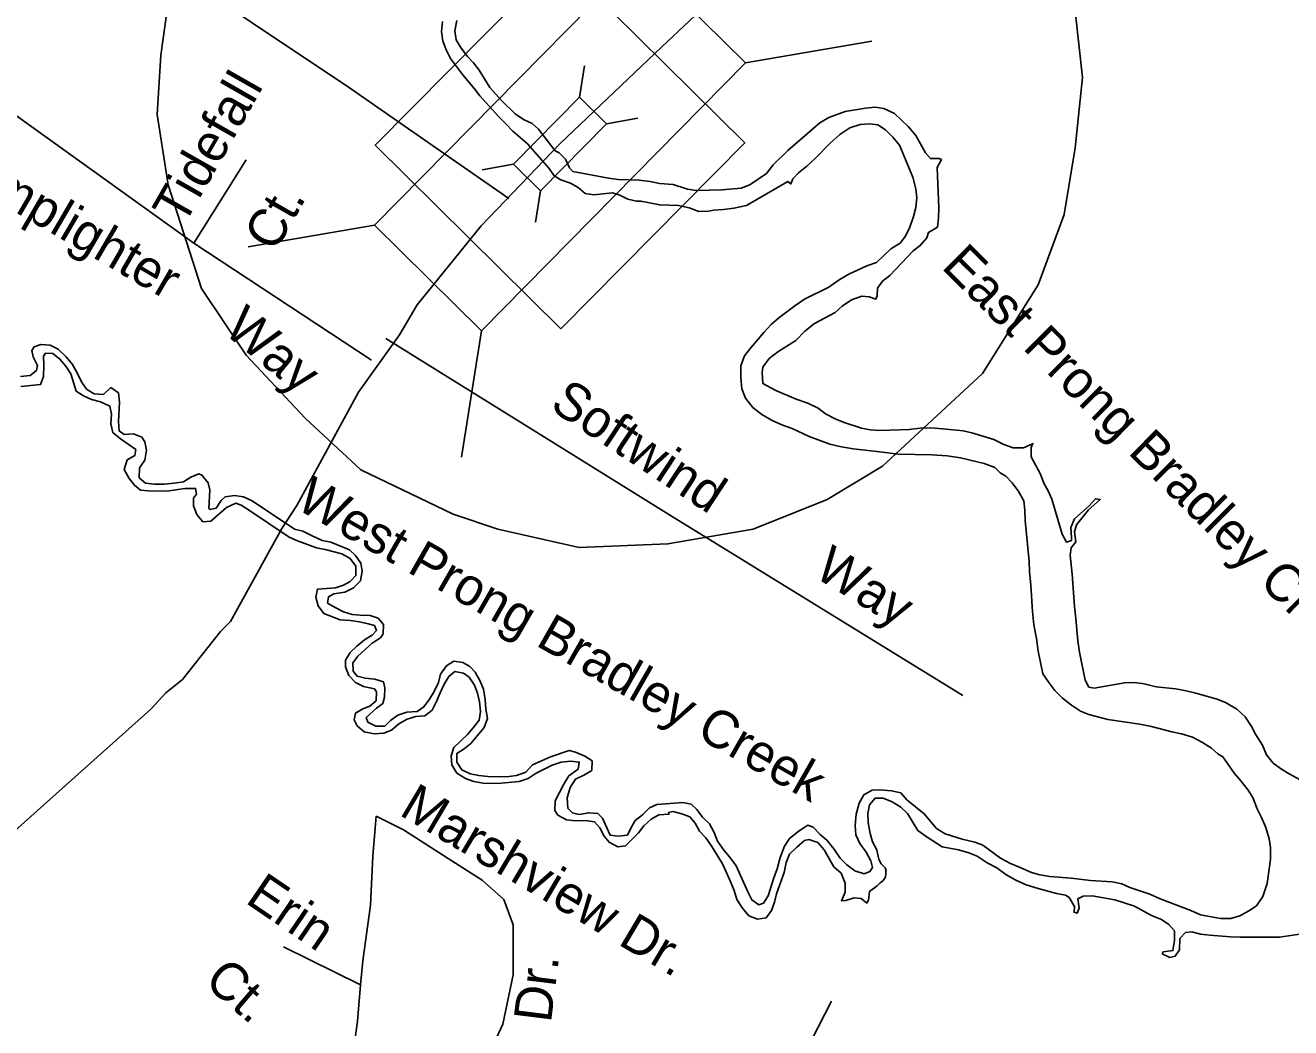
# Model space of a CAD drawing. Extents: x 1945482 to 2853149, y 66427 to 1015778.
# Drawn here: x 2348509 to 2350717, y 172048 to 173797 of the extents above; entities that cross this region are included whole.
import ezdxf

# ---------------------------------------------------------------- set-up
doc = ezdxf.new("R2010")
doc.units = 0
for name, color, linetype in [('Old_Level_10', 7, 'Continuous'), ('Old_Level_21', 7, 'Continuous'), ('Old_Level_3', 7, 'Continuous'), ('Old_Level_31', 7, 'Continuous'), ('Old_Level_32', 7, 'Continuous'), ('Old_Level_35', 7, 'Continuous'), ('Old_Level_50', 7, 'Continuous'), ('Old_Level_60', 7, 'Continuous')]:
    doc.layers.add(name, color=color, linetype=linetype)

msp = doc.modelspace()

# ---------------------------------------------------------------- linework, layer by layer
at = {"layer": 'Old_Level_3'}
for points in [[(2348765, 173886.4), (2348745.6, 173744.3), (2348739.2, 173640.9), (2348758.5, 173518.2), (2348816.7, 173337.4), (2348894.2, 173221.1), (2348997.5, 173111.4), (2349094.4, 173020.9), (2349255.8, 172943.4), (2349333.3, 172917.6), (2349475.4, 172885.3)], [(2349475.4, 172885.3), (2349630.4, 172891.8), (2349779, 172917.6), (2349908.1, 172969.3), (2350005, 173027.4), (2350179.4, 173188.9), (2350276.3, 173343.9), (2350321.5, 173466.6), (2350340.8, 173582.8), (2350353.8, 173705.5), (2350340.8, 173821.8)]]:
    msp.add_lwpolyline(points, dxfattribs=at)
at = {"layer": 'Old_Level_31'}
msp.add_lwpolyline([(2349443.6, 173267.1), (2349119.5, 173587.7), (2349440.4, 173912.1), (2349764.5, 173591.4)], close=True, dxfattribs=at)
at = {"layer": 'Old_Level_32'}
for points in [[(2349442, 173589.6), (2349619.5, 173758.9), (2349812.9, 173941), (2349889.9, 174006.6), (2350020.9, 174083.7), (2350134.4, 174111.5), (2350247.7, 174128.1), (2350460.2, 174093.3), (2350539.2, 174060.6), (2350733.7, 173973.8), (2351161.4, 173771.4), (2352934.5, 172925.3)], [(2348297.7, 172218.7), (2348728.3, 172603.3), (2348754.3, 172632.2), (2348783.2, 172655.3), (2348849.6, 172739.2), (2348867, 172756.5), (2348956.5, 172918.4), (2348982.6, 172958.9), (2349090.4, 173156.5), (2349161.7, 173256.7), (2349192.5, 173308.8), (2349304.5, 173446.5), (2349442, 173589.6)]]:
    msp.add_lwpolyline(points, dxfattribs=at)
at = {"layer": 'Old_Level_35'}
for points in [[(2348032.2, 174387.9), (2348408.7, 174137.3), (2348733.5, 173915.9), (2349074.7, 173687.5), (2349240.4, 173572.2), (2349352.5, 173494.3)], [(2348802.9, 173416.5), (2348387.5, 173714.1), (2348358.1, 173735.5), (2348331.3, 173740.9), (2348315.3, 173732.8), (2348192.2, 173588.2)], [(2348894.4, 173562.1), (2348802.9, 173416.5)], [(2348802.9, 173416.5), (2349112.9, 173212.6)], [(2349138, 173249.9), (2349634.6, 172941.3), (2350145, 172627.4)], [(2349051, 171831.8), (2349097.1, 171812.6), (2349135, 171804.6), (2349172.8, 171810.6), (2349222.6, 171856.5), (2349254.5, 171890.4), (2349296.4, 171952.2), (2349312.3, 171990), (2349342.2, 172053.9), (2349360.1, 172139.6), (2349360.1, 172227.3), (2349344.2, 172271.2), (2349306.3, 172305.1), (2349246.6, 172343), (2349168.9, 172392.8), (2349121.5, 172416.5)], [(2349094.1, 172122.6), (2349097.7, 172164.6), (2349111.2, 172261.3), (2349115.6, 172346.7), (2349121.5, 172416.5)], [(2348959.4, 172189), (2349094.1, 172122.6)], [(2349051, 171831.8), (2349068.5, 171910.5), (2349088.7, 172058.9), (2349094.1, 172122.6)], [(2349916, 172094.2), (2349680.1, 171634.5), (2349472.9, 171214.1)]]:
    msp.add_lwpolyline(points, dxfattribs=at)
at = {"layer": 'Old_Level_50'}
for p, q in [((2349985.9, 173769.1), (2349765.8, 173731.1)), ((2349485, 173726.2), (2349476.2, 173671)), ((2349578, 173634.5), (2349523, 173624.9)), ((2349361.1, 173554.2), (2349306, 173544.7)), ((2349407.8, 173508.1), (2349399.1, 173453)), ((2349118.2, 173448.1), (2348898.1, 173410.1)), ((2349305.1, 173263.8), (2349270.2, 173043.2))]:
    msp.add_line(p, q, dxfattribs=at)
msp.add_lwpolyline([(2349305.1, 173263.8), (2349765.8, 173731.1), (2349578.9, 173915.3), (2349118.2, 173448.1)], close=True, dxfattribs=at)
msp.add_lwpolyline([(2349407.8, 173508.1), (2349523, 173624.9), (2349476.2, 173671), (2349361.1, 173554.2), (2349407.8, 173508.1)], dxfattribs=at)
at = {"layer": 'Old_Level_60'}
for points in [[(2349431.7, 173533.8), (2349423, 173547), (2349385.2, 173590.1), (2349359.5, 173611.8), (2349347.7, 173624.7), (2349335.2, 173636.8), (2349302, 173673.7), (2349293, 173686.1), (2349271.7, 173710.9), (2349250.7, 173738.8), (2349243.7, 173752.7), (2349237.5, 173768.9), (2349235.5, 173785.7), (2349236.7, 173803.2)], [(2350160.7, 173085.5), (2350145.5, 173088.9), (2350110.2, 173092.8), (2350089.2, 173094.1), (2350070.7, 173094), (2350051.2, 173091.5), (2350000, 173089.9), (2349983.5, 173090.8), (2349968, 173094), (2349937.7, 173103.8), (2349922, 173109.9), (2349905.5, 173118.6), (2349892.5, 173128.5), (2349874.5, 173137.3), (2349854, 173144.1), (2349818.7, 173159.2), (2349796, 173171.5), (2349794.7, 173190.9), (2349796.2, 173200.2), (2349807, 173215.5), (2349822.2, 173226.8), (2349853.5, 173246.9), (2349869, 173262.9), (2349886, 173276.2), (2349922, 173295.4), (2349934.2, 173306.5), (2349950.5, 173317.5), (2349968.5, 173324.1), (2349981.5, 173323.1), (2349993, 173318.8), (2349995.5, 173324.6), (2349996, 173338), (2350004.5, 173350.3), (2350017.7, 173359.9), (2350058, 173403.1), (2350070.5, 173412.2), (2350082.2, 173425.6), (2350085.2, 173435.2), (2350100.5, 173444.7), (2350102.7, 173460.9), (2350103, 173478.2), (2350100, 173548.3), (2350107.5, 173562.3), (2350103.5, 173564.4), (2350088.5, 173564.1), (2350080, 173574.4), (2350062.7, 173604.5), (2350050.2, 173619.5), (2350025.5, 173642.5), (2350007.2, 173651.6), (2349992, 173653.7), (2349975.2, 173652.3), (2349939.5, 173646.5), (2349911.2, 173636), (2349895.2, 173626.5), (2349839.7, 173578.1), (2349814, 173553), (2349802.2, 173538.1), (2349773.5, 173518.2), (2349758.2, 173512.5), (2349725, 173509.3), (2349679.5, 173508.2), (2349664.2, 173510.5), (2349639.2, 173519), (2349615.7, 173520.6), (2349599.2, 173524.1), (2349580.2, 173526.3), (2349543.7, 173527.8), (2349526.5, 173530.2), (2349464.5, 173541.5), (2349458.5, 173548.1), (2349451.7, 173562.9), (2349440.7, 173574.3), (2349433.5, 173577.9), (2349404.5, 173615.6), (2349393.2, 173625.5), (2349378.5, 173632.4), (2349363.5, 173642.1), (2349339.7, 173665.5), (2349319.7, 173688.4), (2349300.7, 173718.1), (2349291, 173731.2), (2349280.5, 173742.5), (2349269.5, 173757), (2349260.7, 173771.2), (2349258.5, 173786.8), (2349262.2, 173805.3)], [(2350454, 172577.2), (2350398.2, 172585.4), (2350364.7, 172593.9), (2350350.2, 172600), (2350334.5, 172610.7), (2350319, 172622.9), (2350305.5, 172636), (2350294.7, 172650), (2350284.5, 172665), (2350276.5, 172704.5), (2350273.5, 172726.8), (2350269, 172750.4), (2350266.2, 172773.6), (2350263.7, 172820), (2350261.2, 172843.6), (2350260.7, 172860.9), (2350253.5, 172932.7), (2350253.2, 172950.6), (2350251.2, 172966.9), (2350241.2, 172984.3), (2350231, 172998.2), (2350220, 173009.8), (2350210.2, 173015.7), (2350200.7, 173025.3), (2350182.2, 173032), (2350141, 173042.2), (2350117.5, 173045.7), (2350091, 173047.1), (2350032, 173048.4), (2350000, 173052.7), (2349953.5, 173057.9), (2349930.5, 173061.5), (2349913, 173065.7), (2349877, 173079.1), (2349847, 173092.9), (2349829, 173099.7), (2349812, 173107.3), (2349794, 173117.5), (2349778.7, 173130), (2349765.5, 173146.3), (2349759.5, 173162.4), (2349757.7, 173182.4), (2349757.5, 173202.5), (2349764.2, 173220.1), (2349774.7, 173233.5), (2349797.7, 173260.6), (2349810.7, 173274.5), (2349824, 173286.4), (2349851.7, 173307.4), (2349868.5, 173319), (2349911.2, 173339.6), (2349929.2, 173352.3), (2349946.2, 173362.5), (2349977.7, 173377.2), (2349994, 173383), (2350019.5, 173406.7), (2350035.7, 173416.8), (2350044.7, 173428.9), (2350052.7, 173444.4), (2350059, 173463.1), (2350063, 173479), (2350064.7, 173495.9), (2350063, 173511.2), (2350057.5, 173531.9), (2350034.2, 173587.6), (2350022.7, 173601.6), (2350010, 173614.3), (2349996.7, 173623), (2349982, 173625), (2349965.7, 173623.4), (2349947.5, 173617.8), (2349930.5, 173606.3), (2349913.2, 173591.1), (2349888.7, 173565.2), (2349872.5, 173550.8), (2349858, 173539.4), (2349848, 173529), (2349845, 173519.9), (2349839.5, 173524.2), (2349767.2, 173482.3), (2349745.5, 173477.4), (2349727.2, 173475), (2349710.2, 173474.3), (2349701, 173472.2), (2349684.5, 173471.9), (2349667.2, 173477.9), (2349648.7, 173482.5), (2349616, 173483.2), (2349583, 173489.7), (2349575.7, 173489.7), (2349560.5, 173493.4), (2349546.5, 173500.2), (2349533.5, 173504.4), (2349501.2, 173501), (2349486, 173503.3), (2349473.5, 173513.5), (2349460.2, 173521.5), (2349443.2, 173527.2), (2349431.7, 173533.8)], [(2348500.7, 173183.6), (2348517.7, 173185.5), (2348528.5, 173194.3), (2348530.5, 173202.9), (2348522.5, 173218.3), (2348520.2, 173229.3), (2348524.2, 173235.9), (2348536, 173239.9), (2348552.5, 173238.7), (2348566.5, 173231.7), (2348580.5, 173218.4), (2348591.2, 173204.6), (2348600.2, 173189.3), (2348607, 173174.5), (2348616, 173161.9), (2348629.2, 173153.9), (2348645.7, 173152.5), (2348658.5, 173164.4), (2348671.7, 173155.3), (2348673.5, 173139.1), (2348671.7, 173105.4), (2348673, 173088.8), (2348681.5, 173082.7), (2348697.7, 173083.7), (2348712.5, 173078.2), (2348717.5, 173069.9), (2348720.5, 173055.1), (2348717.5, 173037.7), (2348708.5, 173024.6), (2348707.7, 173007.2), (2348719, 172997.5), (2348734.2, 172996.2), (2348751.5, 172996.3), (2348768.5, 172997.5), (2348785.2, 173000.1), (2348798, 173008.5), (2348811.7, 173014.3), (2348817.2, 173011.6), (2348828, 172998.1), (2348831, 172986.3), (2348829.2, 172953.8), (2348831.5, 172951.6), (2348842.2, 172954.2), (2348851, 172967.7), (2348857.5, 172974), (2348874, 172976.3), (2348889.7, 172973.9), (2348905, 172966.9), (2348979, 172917.3), (2348993.5, 172913.8), (2349009.5, 172905.6), (2349027, 172898), (2349042.2, 172895.1), (2349074.7, 172881.2), (2349085, 172871.6), (2349094.2, 172858.3), (2349097, 172844.3), (2349094, 172827.4), (2349081.7, 172815.2), (2349066.5, 172807.7), (2349047.2, 172804.4), (2349038.2, 172799.7), (2349036.5, 172788.6), (2349049.5, 172780.6), (2349064.5, 172773.5), (2349079.2, 172768.7), (2349093.5, 172767.2), (2349110.7, 172766.8), (2349124.5, 172762.2), (2349134, 172750.9), (2349133.7, 172734.9), (2349129, 172728), (2349114.2, 172718.6), (2349089, 172695.9), (2349080.7, 172684.5), (2349081.2, 172669.5), (2349088, 172660.8), (2349102, 172657.8), (2349118.7, 172655.7), (2349134.2, 172651.1), (2349136.5, 172640.4), (2349135.7, 172624.2), (2349132.7, 172613.1)], [(2348501, 173166.7), (2348535.5, 173169.7), (2348541, 173184.1), (2348541.5, 173203.6), (2348540.5, 173219.5), (2348544, 173224.5), (2348557, 173224.3), (2348569.5, 173214.4), (2348579.7, 173201.9), (2348588.5, 173188.3), (2348597.7, 173158.2), (2348610.7, 173150.1), (2348624.7, 173143.5), (2348640.2, 173139.6), (2348656.7, 173132.3), (2348659.5, 173117.9), (2348658.5, 173101.4), (2348661.7, 173086), (2348675, 173075.2), (2348701.7, 173056.3), (2348700.2, 173046), (2348687, 173038.4), (2348681.7, 173021.7), (2348690, 173005.9), (2348699.5, 172994.1), (2348710, 172985.8), (2348723.7, 172984.1), (2348756, 172983.9), (2348787.5, 172988.6), (2348806, 172988.7), (2348808, 172978.4), (2348802.7, 172971.6), (2348802.2, 172958.1), (2348808.5, 172942.9), (2348819, 172930.2), (2348833, 172931.7), (2348860, 172955.2), (2348876.5, 172962.9), (2348885.5, 172959.6), (2348898.7, 172951.5), (2348969.7, 172903.5), (2348983.7, 172897.3), (2349017, 172884.7), (2349032.2, 172882.2), (2349061.2, 172874.5), (2349075.7, 172866.6), (2349085.5, 172853.2), (2349086, 172836.5), (2349076, 172826.2), (2349064.5, 172819.9), (2349050, 172815.4), (2349018.7, 172812.8), (2349016, 172798.9), (2349020, 172783.6), (2349029.7, 172770.1), (2349058.5, 172759.5), (2349076.7, 172757.9), (2349092, 172755.6), (2349107.5, 172752.6), (2349118.2, 172749.5), (2349122, 172740.8), (2349114, 172732.6), (2349101, 172724.2), (2349087.5, 172713.1), (2349076, 172702.3), (2349068, 172689.2), (2349067.7, 172677.3), (2349073.5, 172661.9), (2349085.2, 172650.1), (2349099, 172643), (2349118.2, 172638.9), (2349122, 172633.5), (2349121.5, 172618.2), (2349110, 172608.6), (2349098.2, 172604), (2349085.2, 172596.5), (2349083, 172585.1), (2349088.2, 172574.1), (2349100, 172563.6), (2349117.7, 172560.5), (2349134.7, 172561.3)], [(2350733.5, 172480.2), (2350714.2, 172490.8), (2350701, 172499), (2350686.5, 172509.3), (2350675, 172523.6), (2350668, 172540.9), (2350655.5, 172560), (2350648.5, 172573.2), (2350637.7, 172590), (2350623.2, 172603.3), (2350604.5, 172614.4), (2350588.7, 172620.9), (2350551.5, 172631.6), (2350534.5, 172635.7), (2350516.5, 172638.8), (2350482, 172642.5), (2350461.5, 172647.5), (2350444.7, 172650.1), (2350427, 172649.6), (2350374, 172640.1), (2350365, 172641.9), (2350358.5, 172653.8), (2350348.5, 172703), (2350345.7, 172722.6), (2350342.2, 172761.9), (2350339.5, 172782.6), (2350335.5, 172839.1), (2350332.2, 172872.1), (2350334, 172885), (2350342, 172895.6), (2350339.5, 172912.9), (2350343.5, 172925.3), (2350364, 172951.1), (2350384.7, 172969.2), (2350376.2, 172970.5), (2350365.5, 172958.3), (2350339.7, 172935.4), (2350333.2, 172920.7), (2350334.7, 172902.9), (2350334.5, 172898), (2350325.7, 172895.1), (2350318.5, 172909), (2350300.5, 172969.6), (2350294, 172984.5), (2350286.5, 172997.8), (2350280.2, 173013.3), (2350264, 173043.9), (2350264, 173059.8), (2350267.2, 173066.9), (2350265.2, 173066.1), (2350250.5, 173059.7), (2350233, 173059.6), (2350216.7, 173065.1), (2350199.2, 173073.8), (2350160.7, 173085.5)], [(2349132.7, 172613.1), (2349121.7, 172605.2), (2349104, 172589.1), (2349106.7, 172580.6), (2349120.5, 172573.7), (2349136.2, 172573.8), (2349146.5, 172583.7), (2349159.2, 172593.1), (2349174.5, 172598), (2349192.5, 172599.5), (2349204.5, 172607.4), (2349214, 172620.7), (2349222.2, 172634.2), (2349230, 172649.7), (2349233.7, 172664.4), (2349244, 172679.2), (2349257, 172687.4), (2349272.5, 172684.9), (2349284.5, 172677.8), (2349294.2, 172668.2), (2349302, 172653.5), (2349308.7, 172638.4), (2349311.2, 172620.4), (2349312.5, 172603.3), (2349315.5, 172587), (2349309.5, 172571.3), (2349286.5, 172543.8), (2349274.5, 172534.1), (2349262, 172526.2), (2349262.2, 172510.7), (2349270.7, 172497.3), (2349285, 172490.8), (2349300.5, 172487.8), (2349316.2, 172486), (2349348.5, 172485.1), (2349366, 172487.6), (2349382.5, 172493.5), (2349394, 172506.4), (2349425.5, 172520.1), (2349458, 172531.6), (2349469, 172528.5), (2349485.2, 172521.6), (2349498, 172513), (2349497.5, 172496.5), (2349483.7, 172488.2), (2349469, 172481.2), (2349459.7, 172466.5), (2349454.5, 172448.9), (2349455.5, 172430.5), (2349464, 172422.4), (2349475.7, 172419.7), (2349492.2, 172422.8), (2349508.2, 172421.6), (2349516, 172413.2), (2349529.5, 172383.7), (2349542.7, 172381.9), (2349559.5, 172383.4), (2349566, 172396.9), (2349573.2, 172408.9), (2349585.7, 172418.8), (2349598.2, 172431.4), (2349610.7, 172437.1), (2349656.5, 172440.3), (2349671, 172437.4), (2349680.7, 172428.2), (2349690.5, 172415), (2349702.7, 172403.4), (2349711, 172388), (2349717, 172373.3), (2349727.7, 172357.7), (2349738, 172345.6), (2349749.5, 172330), (2349769.5, 172284.8), (2349777, 172270.6), (2349789.2, 172262.1), (2349797, 172265), (2349805, 172277.8), (2349814.5, 172307.6), (2349821.2, 172324.7), (2349826.2, 172344.6), (2349833.7, 172364.6), (2349842.7, 172378), (2349859.5, 172391.4), (2349874.5, 172400.9), (2349884, 172397.6), (2349896.2, 172384.7), (2349908.2, 172374.3), (2349919.7, 172359.6), (2349931, 172343.5), (2349942.7, 172331.6), (2349956.5, 172321.2), (2349972.7, 172316.2), (2349982.7, 172320.3), (2349987.5, 172327), (2349984.5, 172339), (2349976.2, 172353.7), (2349965, 172369.2), (2349958.5, 172383.9), (2349957, 172400.3), (2349959, 172420.4)], [(2349134.7, 172561.3), (2349148.2, 172566.6), (2349161, 172578), (2349175.5, 172585.8), (2349190.5, 172590.4), (2349206, 172591.8), (2349218.7, 172601.4), (2349226.7, 172616.7), (2349232.7, 172632), (2349239.7, 172646.9), (2349248, 172660.6), (2349258.7, 172669.2), (2349273.5, 172666), (2349283.7, 172659), (2349292.7, 172645.2), (2349298, 172631.1), (2349301.5, 172616.4), (2349303, 172599.2), (2349300.7, 172584.3), (2349290.5, 172570.8), (2349280.5, 172559.3), (2349256.5, 172536.5), (2349252, 172521.9), (2349253.2, 172506.2), (2349261.7, 172491.6), (2349277.2, 172482.2), (2349291.7, 172477.3), (2349308.2, 172474.4), (2349324.2, 172473.8), (2349339.5, 172474.2), (2349371, 172477.5), (2349386.5, 172482.2), (2349400.2, 172492), (2349428.5, 172505.8), (2349444, 172511), (2349460.5, 172512.5), (2349475.7, 172511), (2349473.5, 172498.8), (2349457.2, 172486.9), (2349448.5, 172472.7), (2349433.5, 172443.4), (2349433.2, 172426.5), (2349438.5, 172418.5), (2349453.5, 172410.5), (2349469, 172408.4), (2349485.7, 172409.4), (2349502.2, 172406.9), (2349511.5, 172396.2), (2349519, 172382), (2349527.7, 172371.2), (2349542.7, 172363.2), (2349556.5, 172364.7), (2349579, 172387.4), (2349588.5, 172400), (2349601, 172411.6), (2349614.5, 172419.1), (2349632.2, 172420), (2349631.5, 172423), (2349638.7, 172424.7), (2349654.5, 172420.9), (2349668.5, 172415.3), (2349677.7, 172404.3), (2349685.5, 172390.7), (2349696.5, 172379), (2349707.2, 172363.9), (2349725.7, 172333.4), (2349739.2, 172303.8), (2349745.7, 172287.2), (2349750.7, 172271.6), (2349760.5, 172256.3), (2349771.7, 172243), (2349786.5, 172237), (2349801.7, 172239.4), (2349811, 172251.9), (2349816.5, 172266.8), (2349820, 172281.5), (2349833, 172318.7), (2349836.5, 172335.9), (2349842.7, 172350.3), (2349855.2, 172362.8), (2349868.5, 172374.5), (2349876.2, 172375.8), (2349891.7, 172370.9), (2349903.2, 172357.8), (2349920, 172328.1), (2349932.7, 172317), (2349939.5, 172300.1), (2349939.7, 172284.2), (2349933, 172269.1), (2349941, 172269.5), (2349955.5, 172274.2), (2349967.5, 172272.8), (2349977.2, 172265.2), (2349980.5, 172270.3), (2349982.2, 172285.5), (2349995.5, 172295.3), (2350000, 172300.1), (2350006.2, 172304.6), (2350009.7, 172310.5)], [(2349959, 172420.4), (2349964.2, 172439.3), (2349972.2, 172454.2), (2349986.5, 172462.3), (2350000, 172462.9), (2350020.5, 172461.2), (2350036.5, 172457.4), (2350047.2, 172445.4), (2350077.5, 172420.9), (2350099.2, 172395.5), (2350114, 172385.7), (2350143.5, 172376.4), (2350166, 172371.6), (2350180, 172365.9), (2350210.5, 172343.6), (2350228, 172334.3), (2350245.2, 172327.4), (2350264.7, 172318.2), (2350279.5, 172314.2), (2350297, 172311.5), (2350334, 172308.4), (2350367.7, 172304.3), (2350405.5, 172302.2), (2350422.5, 172298.8), (2350436.2, 172292.4), (2350471, 172280.6), (2350489.2, 172272.4), (2350543, 172251.9), (2350559.5, 172244.8), (2350594.7, 172238.2), (2350612.5, 172238), (2350628.2, 172242.8), (2350643.7, 172251.5), (2350657.5, 172260.5), (2350668.2, 172276.4), (2350676, 172299.2), (2350681.5, 172341.5), (2350681.7, 172361.9), (2350679.5, 172377.1), (2350673.5, 172396.7), (2350666.2, 172414.3), (2350658.2, 172430.5), (2350651.5, 172448.4), (2350642.7, 172462), (2350630.2, 172478.4), (2350619.2, 172490.9), (2350598.7, 172520.4), (2350590, 172525.4), (2350579, 172535.6), (2350563.2, 172545.4), (2350545.5, 172554.6), (2350526.5, 172560.6), (2350509.5, 172564.1), (2350474, 172573.4), (2350454, 172577.2)], [(2350009.7, 172310.5), (2350010.5, 172316), (2350010.5, 172320.1), (2350011, 172321.6), (2350009.5, 172326.3), (2350002.7, 172333.7), (2349998.5, 172340.9), (2349995, 172358), (2349987.5, 172371.7), (2349983, 172386.7), (2349979.5, 172405.5), (2349979.2, 172421.5), (2349982.2, 172436.8), (2349991.7, 172447.9), (2350006, 172448.1), (2350021.7, 172441.8), (2350036.5, 172432.6), (2350048.2, 172421.5), (2350066.2, 172391.7), (2350080.7, 172381.2), (2350109, 172363), (2350137.5, 172357.8), (2350155.5, 172352.9), (2350170, 172347.2), (2350187.2, 172335.5), (2350204.2, 172326.5), (2350220.2, 172315), (2350237.5, 172305), (2350255.2, 172296.8), (2350276.5, 172290.3), (2350308.5, 172281.9), (2350324.2, 172279), (2350330.5, 172274.7), (2350339.5, 172258.9), (2350339, 172249), (2350344.5, 172247.7), (2350348.2, 172256.2), (2350345.5, 172272.6), (2350355, 172277.4), (2350370.5, 172277.5), (2350410, 172270.5), (2350444.5, 172259.8), (2350474.2, 172243.4), (2350491.5, 172236.7), (2350504.5, 172227.8), (2350514, 172216.4), (2350514.2, 172199.7), (2350511.5, 172182.3), (2350494.7, 172180.3), (2350493, 172176.5), (2350506, 172170.1), (2350515.5, 172172.2), (2350523, 172183.7), (2350523.7, 172203.1), (2350533.7, 172214), (2350544.5, 172215.1)], [(2350544.5, 172215.1), (2350559.7, 172211), (2350575.7, 172209), (2350611.7, 172206.4), (2350629, 172205.8), (2350697.2, 172205.9), (2350736.7, 172211.4)]]:
    msp.add_lwpolyline(points, dxfattribs=at)

# ---------------------------------------------------------------- texts
at = {"layer": 'Old_Level_10'}
for s, height, rotation, p in [('Tidefall', 65.62, 60.3161, (2348785.3, 173445)), ('Lamplighter', 65.617, 329.7448, (2348359.1, 173547.6)), ('Ct.', 65.62, 60.3161, (2348944.6, 173398.9)), ('Way', 65.62, 320.6015, (2348852.7, 173261.3)), ('Softwind', 65.62, 326.6025, (2349421.9, 173128.1)), ('Way', 65.62, 328.557, (2349882.7, 172835.9)), ('Marshview Dr.', 65.617, 329.3936, (2349159.4, 172420)), ('Erin', 65.62, 325.6832, (2348890.8, 172266.9)), ('Ct.', 65.62, 319.1316, (2348818.7, 172124.9)), ('Dr.', 65.62, 82.9016, (2349426.1, 172055))]:
    msp.add_text(s, height=height, rotation=rotation, dxfattribs=at).set_placement(p)
at = {"layer": 'Old_Level_21'}
for s, rotation, p in [('East Prong Bradley Creek', 315.1955, (2350105.8, 173373.9)), ('West Prong Bradley Creek', 330.2731, (2348978.4, 172955.1))]:
    msp.add_text(s, height=65.617, rotation=rotation, dxfattribs=at).set_placement(p)

doc.saveas('drawing.dxf')
